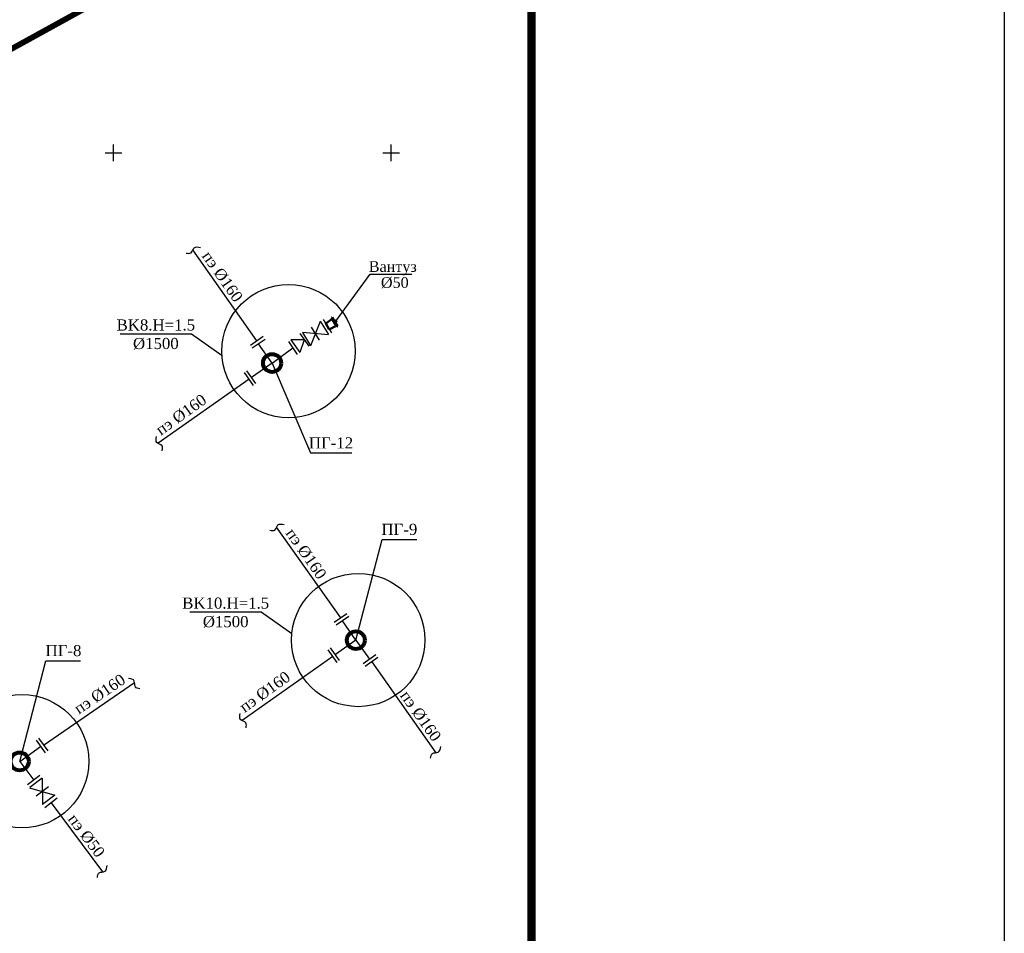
# Model space of a CAD drawing. Extents: x 0 to 361260, y 0 to 4201817.
# Tile 663 of 689: x 361083 to 361260, y 4200409 to 4200574. Entities that reach past the tile are written whole.
import ezdxf

# ---------------------------------------------------------------- set-up
doc = ezdxf.new("R2010")
doc.units = 0
doc.header["$LTSCALE"] = 0.5
doc.header["$MEASUREMENT"] = 0
doc.linetypes.add('CONTI', pattern=[0])
doc.linetypes.add('GOST2.303 6', pattern=[12, 8, -1.5, 1, -1.5])
for name, color, linetype in [('(0)', 7, 'Continuous'), ('SETKR', 2, 'CONTI'), ('Водопровод 2', 7, 'Continuous'), ('ДЕТАЛИР', 1, 'Continuous'), ('Трасса', 10, 'Continuous'), ('ХХХ оформление', 7, 'ИК_Водопровод -------в--------')]:
    doc.layers.add(name, color=color, linetype=linetype)
doc.styles.add('LYUDA', font='romans.shx', dxfattribs={"oblique": 15, "height": 3})
doc.linetypes.add('ИК_Водопровод -------в--------', pattern='A,9,-0.6,["В",Standard,S=1.2,R=0,X=0,Y=-0.6],-1.2', length=10.8)

# ---------------------------------------------------------------- blocks, each defined once
blk = doc.blocks.new('BL_333')
at = {"color": 0}
for p, q in [((-1.5, 0), (1.5, 0)), ((0, -1.5), (0, 1.5))]:
    blk.add_line(p, q, dxfattribs=at)

msp = doc.modelspace()

# ---------------------------------------------------------------- linework, layer by layer
at = {"layer": '(0)', "ltscale": 2}
msp.add_lwpolyline([(359863.314, 4201816.993), (361260.315, 4201816.993), (361260.315, 4192735.673), (359863.314, 4192735.673)], close=True, dxfattribs=at)
for points in [[(361137.226, 4200519.639), (361135.47, 4200515.24)], [(361138.708, 4200517.241), (361134.002, 4200517.615)], [(361134.349, 4200516.33), (361131.953, 4200516.319)], [(361134.349, 4200516.33), (361133.56, 4200514.036)], [(361087.17, 4200437.385), (361087.227, 4200432.649)], [(361084.925, 4200435.68), (361089.451, 4200434.337)]]:
    msp.add_lwpolyline(points, dxfattribs=at)
for p, q in [((361140.039, 4200519.662), (361146.217, 4200528.11)), ((361146.217, 4200528.11), (361153.697, 4200528.11))]:
    msp.add_line(p, q)
at = {"lineweight": 50}
for p, q in [((361139.344, 4200520.073), (361138.198, 4200519.24)), ((361138.198, 4200519.24), (361138.848, 4200518.191)), ((361139.238, 4200520.244), (361139.345, 4200520.31)), ((361139.238, 4200520.244), (361140.207, 4200518.681)), ((361139.345, 4200520.31), (361140.313, 4200518.747)), ((361140.105, 4200518.845), (361138.848, 4200518.191)), ((361140.207, 4200518.681), (361140.313, 4200518.747))]:
    msp.add_line(p, q, dxfattribs=at)
at = {"ltscale": 0.149071, "const_width": 0.1}
msp.add_lwpolyline([(360052.603, 4200791.717), (360231.678, 4200514.752), (360505.949, 4200251.426), (361159.312, 4200611.473), (360744.344, 4201172.914)], dxfattribs=at)
at = {"color": 1, "linetype": 'GOST2.303 6', "lineweight": 30, "const_width": 1.035}
msp.add_lwpolyline([(360055.869, 4200786.666), (360747.942, 4201168.046), (361159.312, 4200611.473), (360505.949, 4200251.426), (360231.678, 4200514.752)], close=True, dxfattribs=at)
at = {"lineweight": 50}
msp.add_lwpolyline([(361139.737, 4200519.678), (361139.919, 4200519.384), (361140.131, 4200519.515), (361139.948, 4200519.809)], close=True, dxfattribs=at)
at = {"color": 1, "lineweight": 80}
for centre in [(361128.56, 4200512.139), (361143.628, 4200462.247), (361083.138, 4200440.414)]:
    msp.add_circle(centre, 1.619, dxfattribs=at)
at = {"layer": 'ДЕТАЛИР', "color": 0, "linetype": 'Continuous'}
for p, q in [((361137.234, 4200519.643), (361138.703, 4200517.269)), ((361137.75, 4200519.966), (361139.218, 4200517.592)), ((361133.545, 4200517.472), (361135.152, 4200515.189)), ((361134.002, 4200517.615), (361135.47, 4200515.24)), ((361135.578, 4200518.604), (361137.045, 4200516.229)), ((361126.944, 4200516.904), (361124.647, 4200515.317)), ((361127.297, 4200516.397), (361125, 4200514.81)), ((361128.559, 4200512.137), (361126.14, 4200515.608)), ((361131.491, 4200515.984), (361133.098, 4200513.701)), ((361131.953, 4200516.319), (361133.56, 4200514.036)), ((361128.56, 4200512.137), (361132.295, 4200514.843)), ((361125.184, 4200508.119), (361123.584, 4200510.408)), ((361125.624, 4200508.461), (361124.025, 4200510.75)), ((361142.013, 4200467.012), (361139.716, 4200465.426)), ((361142.367, 4200466.505), (361140.069, 4200464.919)), ((361143.628, 4200462.245), (361141.209, 4200465.717)), ((361140.693, 4200458.57), (361139.094, 4200460.858)), ((361143.628, 4200462.245), (361146.087, 4200458.802)), ((361140.253, 4200458.228), (361138.654, 4200460.516)), ((361147.218, 4200459.627), (361144.953, 4200457.996)), ((361147.577, 4200459.125), (361145.312, 4200457.493)), ((361086.549, 4200444.608), (361088.175, 4200442.299)), ((361083.139, 4200440.413), (361086.874, 4200443.119)), ((361086.092, 4200444.228), (361087.7, 4200441.946)), ((361083.138, 4200440.413), (361085.682, 4200437.032)), ((361086.792, 4200437.886), (361084.568, 4200436.198)), ((361087.164, 4200437.392), (361084.94, 4200435.704)), ((361088.311, 4200435.85), (361086.087, 4200434.161)), ((361089.451, 4200434.337), (361087.227, 4200432.649)), ((361089.908, 4200433.778), (361087.685, 4200432.09))]:
    msp.add_line(p, q, dxfattribs=at)
at = {"layer": 'ДЕТАЛИР', "color": 0}
for points in [[(361125.831, 4200516.135), (361114.305, 4200532.498)], [(361128.559, 4200512.137), (361124.872, 4200509.536)], [(361124.418, 4200509.216), (361108.083, 4200497.694)], [(361140.9, 4200466.243), (361129.375, 4200482.606)], [(361143.628, 4200462.245), (361139.942, 4200459.645)], [(361139.487, 4200459.324), (361123.153, 4200447.802)], [(361146.479, 4200458.334), (361158.027, 4200441.987)], [(361087.426, 4200443.363), (361103.78, 4200454.616)], [(361088.796, 4200432.934), (361098.039, 4200420.521)]]:
    msp.add_lwpolyline(points, dxfattribs=at)
at = {"layer": 'ДЕТАЛИР', "color": 0, "linetype": 'Continuous'}
for points in [[(361113.069, 4200531.934), (361113.41, 4200531.871), (361114.16, 4200531.733), (361114.384, 4200533.176), (361115.236, 4200533.026), (361115.671, 4200532.949)], [(361108.802, 4200496.359), (361108.858, 4200496.701), (361108.981, 4200497.453), (361107.533, 4200497.649), (361107.667, 4200498.503), (361107.735, 4200498.94)], [(361128.139, 4200482.042), (361128.479, 4200481.98), (361129.229, 4200481.841), (361129.454, 4200483.285), (361130.305, 4200483.134), (361130.74, 4200483.057)], [(361104.783, 4200453.48), (361104.443, 4200453.546), (361103.695, 4200453.69), (361104.013, 4200455.116), (361103.165, 4200455.287), (361102.732, 4200455.374)], [(361123.871, 4200446.467), (361123.927, 4200446.809), (361124.05, 4200447.562), (361122.603, 4200447.758), (361122.736, 4200448.612), (361122.805, 4200449.048)], [(361157.082, 4200441.011), (361157.137, 4200441.353), (361157.258, 4200442.106), (361158.693, 4200441.834), (361158.837, 4200442.686), (361158.91, 4200443.122)], [(361097.119, 4200419.522), (361097.165, 4200419.866), (361097.267, 4200420.621), (361098.709, 4200420.385), (361098.831, 4200421.241), (361098.894, 4200421.678)]]:
    msp.add_open_spline(points, degree=3, knots=[0, 0, 0, 0, 1.1214788, 2.4689674, 3.8780663, 3.8780663, 3.8780663, 3.8780663], dxfattribs=at)
at = {"layer": 'Трасса', "color": 6, "linetype": 'ByBlock'}
for p, q in [((361114.055, 4200517.33), (361101.204, 4200517.33)), ((361119.546, 4200513.426), (361114.055, 4200517.33)), ((361126.62, 4200467.26), (361113.769, 4200467.26)), ((361132.111, 4200463.356), (361126.62, 4200467.26))]:
    msp.add_line(p, q, dxfattribs=at)
at = {"layer": 'Трасса', "color": 0, "linetype": 'ByBlock'}
for points in [[(361128.559, 4200512.137), (361135.477, 4200495.95), (361142.917, 4200495.95)], [(361143.628, 4200462.247), (361148.346, 4200480.378), (361154.585, 4200480.378)], [(361083.138, 4200440.414), (361087.856, 4200458.545), (361094.109, 4200458.545)]]:
    msp.add_lwpolyline(points, dxfattribs=at)
for centre in [(361131.516, 4200514.279), (361144.062, 4200462.273), (361083.572, 4200440.441)]:
    msp.add_circle(centre, 12, dxfattribs=at)
at = {"layer": 'ХХХ оформление', "color": 0, "linetype": 'ByBlock', "ltscale": 1000, "const_width": 1.5, "elevation": 533.015}
msp.add_lwpolyline([(359905.241, 4200208.891), (361175.241, 4200208.891), (361175.241, 4201313.891), (359905.241, 4201313.891)], close=True, dxfattribs=at)

# ---------------------------------------------------------------- block references
at = {"layer": 'SETKR', "color": 92}
for p in [(361100, 4200550), (361150, 4200550)]:
    msp.add_blockref('BL_333', p, dxfattribs=at)

# ---------------------------------------------------------------- texts
at = {"color": 0, "ltscale": 0.25, "insert": (361150.272, 4200530.473), "char_height": 1.92006, "width": 12.23732, "attachment_point": 2, "line_spacing_factor": 0.9, "style": 'LYUDA'}
msp.add_mtext('{\\fTimes New Roman|b0|i0|c204|p18;\\Q0;Вантуз  \\P %%C50 }', dxfattribs=at)
at = {"layer": 'Водопровод 2', "color": 0, "ltscale": 0.25, "char_height": 2, "attachment_point": 5, "style": 'LYUDA'}
for s, insert, width, rotation in [('{\\fTimes New Roman|b0|i0|c204|p18;\\Q0;пэ %%C16\\fTimes New Roman|b0|i0|c0|p18;0}', (361119.596, 4200527.69, -39504.545), 9.99693, 305.03705), ('{\\fTimes New Roman|b0|i0|c204|p18;\\Q0;пэ %%C\\fTimes New Roman|b0|i0|c0|p18;1\\fTimes New Roman|b0|i0|c204|p18;6\\fTimes New Roman|b0|i0|c0|p18;0}', (361112.197, 4200502.82, -39504.545), 9.99693, 35.63753), ('{\\fTimes New Roman|b0|i0|c204|p18;\\Q0;пэ %%C16\\fTimes New Roman|b0|i0|c0|p18;0}', (361134.665, 4200477.799, -39504.545), 9.99693, 305.03705), ('{\\fTimes New Roman|b0|i0|c204|p18;\\Q0;пэ %%C\\fTimes New Roman|b0|i0|c0|p18;1\\fTimes New Roman|b0|i0|c204|p18;6\\fTimes New Roman|b0|i0|c0|p18;0}', (361127.266, 4200452.928, -39504.545), 9.99693, 35.63753), ('{\\fTimes New Roman|b0|i0|c204|p18;\\Q0;пэ %%C\\fTimes New Roman|b0|i0|c0|p18;1\\fTimes New Roman|b0|i0|c204|p18;6\\fTimes New Roman|b0|i0|c0|p18;0}', (361097.547, 4200452.533, -39504.545), 9.99693, 34.09125), ('{\\fTimes New Roman|b0|i0|c204|p18;\\Q0;пэ %%C16\\fTimes New Roman|b0|i0|c0|p18;0}', (361155.273, 4200448.583, -39504.545), 9.99693, 305.36031), ('{\\fTimes New Roman|b0|i0|c204|p18;\\Q0;пэ %%C5\\fTimes New Roman|b0|i0|c0|p18;0}', (361095.121, 4200427.047, -39504.545), 10.59295, 306.79485)]:
    msp.add_mtext(s, dxfattribs=dict(at, insert=insert, width=width, rotation=rotation))
at = {"layer": 'Водопровод 2', "color": 6, "ltscale": 0.25, "char_height": 2, "width": 15.24512, "attachment_point": 5, "style": 'LYUDA'}
for s, insert in [('{\\fTimes New Roman|b0|i0|c204|p18;\\Q0;BK8.H=1.5\\P%%C1500 }', (361107.639, 4200517.28, -39504.545)), ('{\\fTimes New Roman|b0|i0|c204|p18;\\Q0;BK10.H=1.5\\P%%C1500 }', (361120.204, 4200467.21, -39504.545))]:
    msp.add_mtext(s, dxfattribs=dict(at, insert=insert))
at = {"layer": 'Водопровод 2', "color": 1, "ltscale": 0.25, "char_height": 2, "attachment_point": 5, "style": 'LYUDA'}
for s, insert, width in [('{\\fTimes New Roman|b0|i0|c204|p18;\\Q0;ПГ-12}', (361139.161, 4200497.758, -39504.545), 7.67393), ('{\\fTimes New Roman|b0|i0|c204|p18;\\Q0;ПГ-9}', (361151.46, 4200482.186, -39504.545), 6.19304), ('{\\fTimes New Roman|b0|i0|c204|p18;\\Q0;ПГ-8}', (361091.021, 4200460.353, -39504.545), 6.14978)]:
    msp.add_mtext(s, dxfattribs=dict(at, insert=insert, width=width))

doc.saveas('drawing.dxf')
